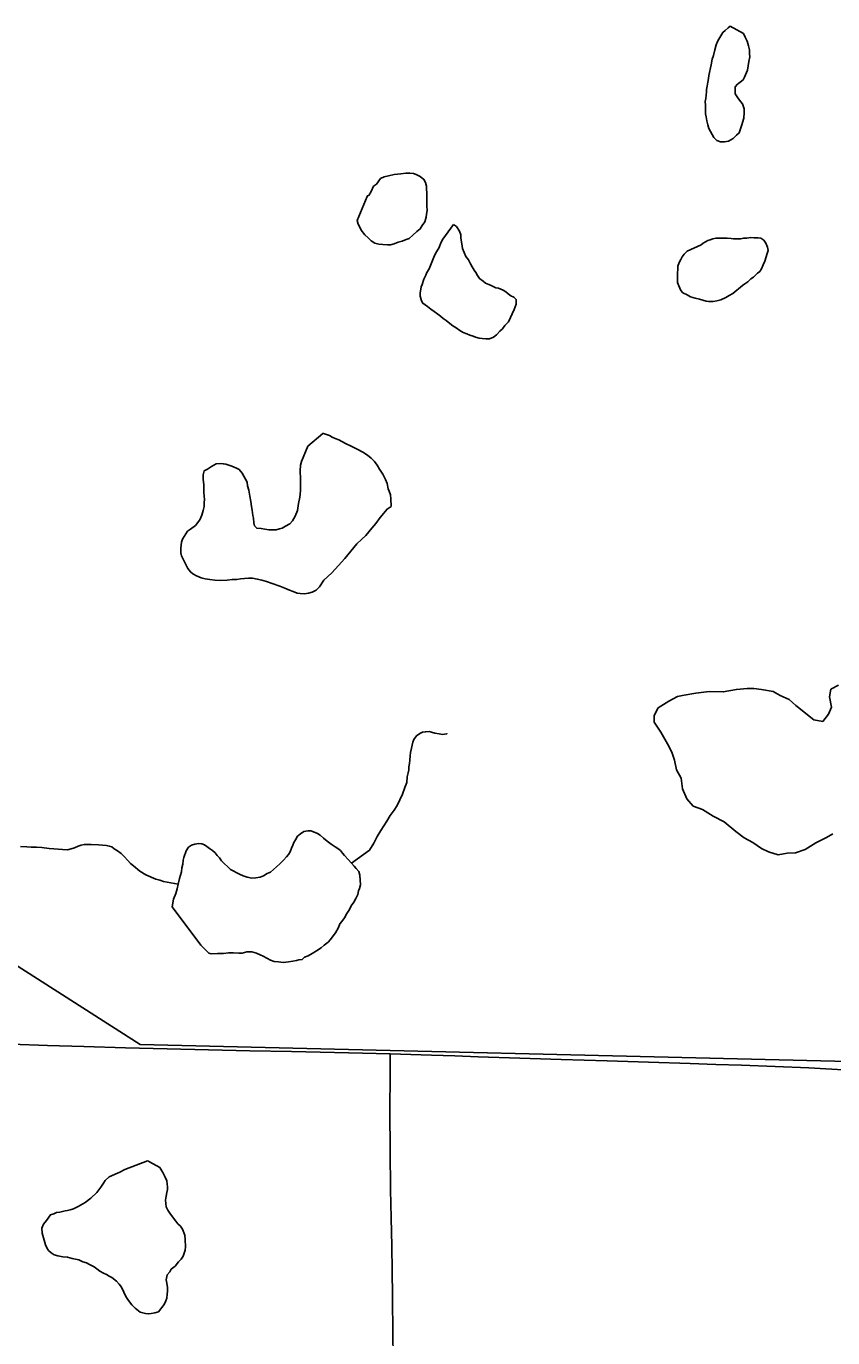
# Model space of a CAD drawing. Extents: x 103424 to 290657, y 38711 to 110967.
# Drawn here: x 146052 to 149253, y 44275 to 49477 of the extents above; entities that cross this region are included whole.
import ezdxf

# ---------------------------------------------------------------- set-up
doc = ezdxf.new("R2010")
doc.units = 0
for name, color, linetype in [('GM_X_Minor_Lake', 7, 'Continuous'), ('GM_X_Minor_River', 7, 'Continuous'), ('GM_X_Rail_Line', 7, 'Continuous'), ('GM_X_Township_Road', 7, 'Continuous')]:
    doc.layers.add(name, color=color, linetype=linetype)

msp = doc.modelspace()

# ---------------------------------------------------------------- linework, layer by layer
at = {"layer": 'GM_X_Minor_Lake'}
for points in [[(148846.2, 49476.9), (148838.3, 49470.7), (148826.3, 49460.3), (148816.4, 49452.1), (148804.7, 49431.6), (148796.9, 49419.3), (148791.2, 49403.1), (148785.6, 49382.7), (148780, 49360.4), (148774.2, 49346.2), (148770.7, 49323.9), (148761.5, 49281.3), (148759.7, 49269.1), (148758, 49255), (148754.3, 49238.7), (148752.5, 49226.6), (148752.7, 49216.5), (148749.3, 49190.2), (148747.5, 49178), (148747.8, 49163.9), (148748.1, 49149.8), (148748.3, 49139.7), (148748.5, 49129.6), (148750.8, 49117.5), (148753.2, 49101.4), (148757.6, 49085.4), (148761.9, 49071.3), (148768.2, 49059.4), (148774.5, 49047.4), (148780.9, 49035.4), (148793.2, 49023.6)], [(148846.2, 49476.9), (148838.3, 49470.7), (148826.3, 49460.3), (148816.4, 49452.1), (148804.7, 49431.6), (148796.9, 49419.3), (148791.2, 49403.1), (148785.6, 49382.7), (148780, 49360.4), (148774.2, 49346.2), (148770.7, 49323.9), (148761.5, 49281.3), (148759.7, 49269.1), (148758, 49255), (148754.3, 49238.7), (148752.5, 49226.6), (148752.7, 49216.5), (148749.3, 49190.2), (148747.5, 49178), (148747.8, 49163.9), (148748.1, 49149.8), (148748.3, 49139.7), (148748.5, 49129.6), (148750.8, 49117.5), (148753.2, 49101.4), (148757.6, 49085.4), (148761.9, 49071.3), (148768.2, 49059.4), (148774.5, 49047.4), (148780.9, 49035.4), (148793.2, 49023.6), (148807.5, 49017.8), (148823.7, 49018.2), (148839.8, 49020.5), (148857.8, 49031), (148871.6, 49045.5), (148881.5, 49053.8), (148891, 49082.2), (148900.5, 49112.7), (148902, 49134.9), (148901.7, 49149.1), (148895.2, 49169.1), (148886.9, 49179), (148876.5, 49192.9), (148866.1, 49208.9), (148865.8, 49223), (148865.5, 49237.1), (148875.4, 49247.4), (148885.3, 49255.7), (148897.2, 49264), (148903.1, 49274.3), (148914.6, 49302.8), (148919.9, 49337.2), (148923.6, 49355.5), (148923.3, 49367.6), (148923, 49383.7), (148918.6, 49399.8), (148914.2, 49417.8), (148905.7, 49433.8), (148899.4, 49447.8), (148846.2, 49476.9)], [(148793.2, 49023.6), (148807.5, 49017.8), (148823.7, 49018.2), (148839.8, 49020.5), (148857.8, 49031), (148871.6, 49045.5), (148881.5, 49053.8), (148891, 49082.2), (148900.5, 49112.7), (148902, 49134.9), (148901.7, 49149.1), (148895.2, 49169.1), (148886.9, 49179), (148876.5, 49192.9), (148866.1, 49208.9), (148865.8, 49223), (148865.5, 49237.1), (148875.4, 49247.4), (148885.3, 49255.7), (148897.2, 49264), (148903.1, 49274.3), (148914.6, 49302.8), (148919.9, 49337.2), (148923.6, 49355.5), (148923.3, 49367.6), (148923, 49383.7), (148918.6, 49399.8), (148914.2, 49417.8), (148905.7, 49433.8), (148899.4, 49447.8), (148846.2, 49476.9)], [(147405.5, 48801.6), (147365.1, 48705.8), (147369.4, 48691.8), (147375.8, 48679.8), (147382.1, 48667.8), (147396.6, 48650), (147409, 48638.1), (147421.4, 48626.3), (147435.7, 48616.5), (147452, 48612.8), (147468.2, 48611.2), (147486.4, 48609.5), (147498.5, 48609.8), (147512.6, 48614.1), (147528.6, 48620.5), (147544.7, 48624.9), (147560.7, 48631.3), (147572.7, 48635.6), (147586.6, 48648.1), (147602.5, 48662.5), (147616.4, 48672.9), (147624.2, 48687.2), (147634, 48701.6), (147639.7, 48719.9), (147641.4, 48732), (147643.1, 48746.2), (147642.7, 48764.4), (147641.6, 48816.8), (147641.3, 48830.9), (147641.1, 48843), (147636.7, 48857.1), (147630.4, 48869.1), (147616, 48880.9), (147599.7, 48888.6), (147589.5, 48892.4), (147575.3, 48894.1), (147559.1, 48893.8), (147539, 48891.3), (147512.8, 48888.7), (147490.6, 48884.2), (147472.5, 48879.8), (147458.5, 48873.4), (147442.8, 48850.9), (147430.9, 48842.5), (147421.2, 48822.1), (147411.5, 48805.8), (147405.4, 48803.6), (147405.5, 48801.6)], [(147639.7, 48719.9), (147641.4, 48732), (147643.1, 48746.2), (147642.7, 48764.4), (147641.6, 48816.8), (147641.3, 48830.9), (147641.1, 48843), (147636.7, 48857.1), (147630.4, 48869.1), (147616, 48880.9), (147599.7, 48888.6), (147589.5, 48892.4), (147575.3, 48894.1), (147559.1, 48893.8), (147539, 48891.3), (147512.8, 48888.7), (147490.6, 48884.2), (147472.5, 48879.8), (147458.5, 48873.4), (147442.8, 48850.9), (147430.9, 48842.5), (147421.2, 48822.1), (147411.5, 48805.8), (147405.4, 48803.6), (147405.5, 48801.6)], [(147405.5, 48801.6), (147365.1, 48705.8), (147369.4, 48691.8), (147375.8, 48679.8), (147382.1, 48667.8), (147396.6, 48650), (147409, 48638.1), (147421.4, 48626.3), (147435.7, 48616.5), (147452, 48612.8), (147468.2, 48611.2), (147486.4, 48609.5), (147498.5, 48609.8), (147512.6, 48614.1), (147528.6, 48620.5), (147544.7, 48624.9), (147560.7, 48631.3), (147572.7, 48635.6), (147586.6, 48648.1), (147602.5, 48662.5), (147616.4, 48672.9), (147624.2, 48687.2), (147634, 48701.6), (147639.7, 48719.9)], [(147747.4, 48689.9), (147706.2, 48632.5), (147698.4, 48618.2), (147690.7, 48599.9), (147681, 48581.5), (147673.2, 48567.2), (147652.1, 48514.2), (147642.3, 48499.9), (147638.5, 48489.7), (147630.8, 48473.4), (147623.1, 48453), (147619.3, 48442.9), (147615.8, 48418.6), (147616, 48406.5), (147620.5, 48388.4), (147626.8, 48378.4), (147645.2, 48364.7), (147657.6, 48354.9), (147671.9, 48345.1), (147686.3, 48335.3), (147696.6, 48327.5), (147706.9, 48317.6), (147719.2, 48309.8), (147733.6, 48298), (147745.9, 48288.1), (147758.2, 48280.3), (147772.6, 48270.5), (147786.9, 48262.8), (147801.1, 48257), (147813.4, 48251.2), (147825.6, 48247.5), (147835.8, 48243.7), (147850, 48239.9), (147862.2, 48238.2), (147876.4, 48236.5), (147890.5, 48236.8), (147906.5, 48243.2)], [(147747.4, 48689.9), (147706.2, 48632.5), (147698.4, 48618.2), (147690.7, 48599.9), (147681, 48581.5), (147673.2, 48567.2), (147652.1, 48514.2), (147642.3, 48499.9), (147638.5, 48489.7), (147630.8, 48473.4), (147623.1, 48453), (147619.3, 48442.9), (147615.8, 48418.6), (147616, 48406.5), (147620.5, 48388.4), (147626.8, 48378.4), (147645.2, 48364.7), (147657.6, 48354.9), (147671.9, 48345.1), (147686.3, 48335.3), (147696.6, 48327.5), (147706.9, 48317.6), (147719.2, 48309.8), (147733.6, 48298), (147745.9, 48288.1), (147758.2, 48280.3), (147772.6, 48270.5), (147786.9, 48262.8), (147801.1, 48257), (147813.4, 48251.2), (147825.6, 48247.5), (147835.8, 48243.7), (147850, 48239.9), (147862.2, 48238.2), (147876.4, 48236.5), (147890.5, 48236.8), (147906.5, 48243.2), (147918.4, 48253.5), (147932.3, 48268), (147942.2, 48276.3), (147952, 48290.6), (147965.8, 48305), (147989, 48354), (147996.7, 48374.4), (147996.3, 48392.5), (147988, 48402.4), (147975.8, 48408.2), (147965.5, 48416.1), (147955.2, 48423.9), (147945, 48429.7), (147926.6, 48437.4), (147916.5, 48439.2), (147898.1, 48448.9), (147887.9, 48452.7), (147875.7, 48458.5), (147865.4, 48466.4), (147851, 48476.2), (147842.7, 48488.1), (147836.4, 48500.1), (147830.1, 48510), (147821.7, 48522), (147815.4, 48533.9), (147807, 48549.9), (147796.6, 48563.8), (147790.2, 48579.8), (147783.8, 48595.8), (147781.4, 48613.9), (147779.1, 48628), (147776.8, 48638.1), (147776.6, 48650.2), (147772.2, 48664.2), (147759.7, 48682.1), (147747.4, 48689.9)], [(147906.5, 48243.2), (147918.4, 48253.5), (147932.3, 48268), (147942.2, 48276.3), (147952, 48290.6), (147965.8, 48305), (147989, 48354), (147996.7, 48374.4), (147996.3, 48392.5), (147988, 48402.4), (147975.8, 48408.2), (147965.5, 48416.1), (147955.2, 48423.9), (147945, 48429.7), (147926.6, 48437.4), (147916.5, 48439.2), (147898.1, 48448.9), (147887.9, 48452.7), (147875.7, 48458.5), (147865.4, 48466.4), (147851, 48476.2), (147842.7, 48488.1), (147836.4, 48500.1), (147830.1, 48510), (147821.7, 48522), (147815.4, 48533.9), (147807, 48549.9), (147796.6, 48563.8), (147790.2, 48579.8), (147783.8, 48595.8), (147781.4, 48613.9), (147779.1, 48628), (147776.8, 48638.1), (147776.6, 48650.2), (147772.2, 48664.2), (147759.7, 48682.1), (147747.4, 48689.9)], [(148731.4, 48610.4), (148675.3, 48584.9), (148663.4, 48572.6), (148655.6, 48562.3), (148649.7, 48552.1), (148643.9, 48539.8), (148638.2, 48525.6), (148638.4, 48513.5), (148636.8, 48497.3), (148637.1, 48483.2), (148637.3, 48471.1), (148637.5, 48461), (148641.9, 48446.9), (148650.4, 48429), (148658.6, 48419), (148675, 48411.3), (148689.3, 48403.6), (148707.6, 48397.9), (148723.9, 48394.2), (148738.1, 48390.5), (148750.3, 48386.7), (148760.4, 48384.9), (148778.6, 48385.3), (148792.7, 48387.6), (148808.8, 48392), (148828.8, 48400.5), (148842.8, 48408.9), (148856.8, 48417.3), (148894.5, 48448.4), (148904.5, 48454.7), (148916.4, 48463), (148928.3, 48475.4), (148938.2, 48481.6), (148954.1, 48498.1), (148964, 48504.4), (148969.9, 48514.6), (148977.6, 48531), (148983.4, 48545.2), (148992.8, 48575.7), (148996.6, 48587.9), (148994.3, 48600), (148987.9, 48616), (148979.6, 48627.9), (148967.3, 48635.7), (148957.1, 48637.5), (148941, 48637.2), (148928.8, 48638.9), (148912.7, 48636.5), (148898.6, 48636.2), (148888.5, 48634), (148870.3, 48633.6), (148860.2, 48633.4), (148850.1, 48635.2), (148833.9, 48636.8), (148819.7, 48636.5), (148805.6, 48636.2), (148789.4, 48635.9), (148777.3, 48633.6), (148767.3, 48629.3), (148757.3, 48627.1), (148739.3, 48616.6), (148731.4, 48610.4)], [(148916.4, 48463), (148928.3, 48475.4), (148938.2, 48481.6), (148954.1, 48498.1), (148964, 48504.4), (148969.9, 48514.6), (148977.6, 48531), (148983.4, 48545.2), (148992.8, 48575.7), (148996.6, 48587.9), (148994.3, 48600), (148987.9, 48616), (148979.6, 48627.9), (148967.3, 48635.7), (148957.1, 48637.5), (148941, 48637.2), (148928.8, 48638.9), (148912.7, 48636.5), (148898.6, 48636.2), (148888.5, 48634), (148870.3, 48633.6), (148860.2, 48633.4), (148850.1, 48635.2), (148833.9, 48636.8), (148819.7, 48636.5), (148805.6, 48636.2), (148789.4, 48635.9), (148777.3, 48633.6), (148767.3, 48629.3), (148757.3, 48627.1), (148739.3, 48616.6), (148731.4, 48610.4)], [(148731.4, 48610.4), (148675.3, 48584.9), (148663.4, 48572.6), (148655.6, 48562.3), (148649.7, 48552.1), (148643.9, 48539.8), (148638.2, 48525.6), (148638.4, 48513.5), (148636.8, 48497.3), (148637.1, 48483.2), (148637.3, 48471.1), (148637.5, 48461), (148641.9, 48446.9), (148650.4, 48429), (148658.6, 48419), (148675, 48411.3), (148689.3, 48403.6), (148707.6, 48397.9), (148723.9, 48394.2), (148738.1, 48390.5), (148750.3, 48386.7), (148760.4, 48384.9), (148778.6, 48385.3), (148792.7, 48387.6), (148808.8, 48392), (148828.8, 48400.5), (148842.8, 48408.9), (148856.8, 48417.3), (148894.5, 48448.4), (148904.5, 48454.7), (148916.4, 48463)], [(147228.8, 47862.1), (147170, 47811.3), (147145, 47750.2), (147141.3, 47736), (147139.8, 47713.7), (147140.4, 47681.4), (147140.8, 47663.3), (147141.1, 47649.2), (147141.4, 47635), (147139.7, 47620.9), (147138, 47608.7), (147132.4, 47584.4), (147129, 47556), (147119.4, 47533.6), (147109.6, 47515.2), (147097.8, 47502.9), (147081.8, 47494.4), (147067.8, 47486.1), (147057.8, 47483.8), (147043.7, 47479.5), (147031.6, 47479.2), (147015.4, 47478.9), (146999.2, 47482.5), (146985, 47484.3), (146966.8, 47485.9), (146958.5, 47495.8), (146956.2, 47507.9), (146953.8, 47526), (146951.6, 47536), (146949.1, 47558.2), (146946.7, 47572.3), (146944.3, 47592.4), (146939.8, 47612.5), (146935.3, 47636.6), (146930.8, 47654.7), (146928.5, 47668.7), (146915.9, 47692.7), (146909.6, 47704.7), (146897.1, 47718.5), (146886.9, 47724.4), (146868.6, 47732.1), (146856.3, 47735.8), (146844.1, 47739.6), (146834, 47741.4), (146821.8, 47743.2), (146805.7, 47740.8), (146787.7, 47730.3), (146771.8, 47719.9), (146757.8, 47713.5), (146754.1, 47697.3), (146754.5, 47679.1), (146756.9, 47659), (146757.3, 47642.8), (146757.6, 47628.7), (146757.9, 47612.6), (146760.2, 47600.5), (146758.4, 47588.3), (146758.8, 47572.2), (146755.1, 47556), (146749.4, 47537.7), (146741.7, 47519.3), (146724, 47496.8), (146704.1, 47482.2), (146692.2, 47473.9), (146678.5, 47453.4), (146672.6, 47443.1), (146668.8, 47430.9), (146667.1, 47418.8), (146665.3, 47406.6), (146665.7, 47388.5), (146668, 47376.4), (146693.3, 47326.5), (146703.7, 47312.6), (146714, 47304.7), (146728.3, 47297), (146746.6, 47289.3), (146762.9, 47285.6), (146781.2, 47282), (146801.4, 47280.4), (146821.7, 47278.8), (146849.9, 47279.4), (146870.1, 47281.9), (146888.3, 47282.3), (146902.4, 47284.6), (146918.5, 47287), (146934.7, 47287.3), (146950.8, 47287.7), (146969.1, 47284.1), (146987.3, 47280.4), (147005.7, 47274.8), (147028.1, 47267.2), (147058.6, 47255.7), (147079, 47248.1), (147097.3, 47240.4), (147111.6, 47234.7), (147127.9, 47229), (147140.1, 47227.2), (147156.3, 47225.5), (147172.4, 47227.9), (147186.5, 47232.3)], [(147186.5, 47232.3), (147202.4, 47240.7), (147216.3, 47253.1), (147233.9, 47279.7), (147265.7, 47308.7), (147291.3, 47337.5), (147317, 47366.3), (147340.6, 47395.1), (147364.2, 47423.9), (147384, 47442.5), (147399.9, 47456.9), (147411.7, 47471.3), (147423.6, 47485.7), (147439.3, 47504.2), (147457, 47528.9), (147484.6, 47561.7), (147500.5, 47572.2), (147499.9, 47602.5), (147497.5, 47618.6), (147493.2, 47632.6), (147488.9, 47642.6), (147484.4, 47662.7), (147478, 47678.7), (147467.5, 47700.7), (147454.9, 47720.6), (147444.5, 47736.5), (147434, 47750.4), (147421.6, 47764.3), (147407.2, 47776.1), (147388.8, 47787.8), (147366.3, 47799.4), (147341.8, 47811), (147319.3, 47822.6), (147292.8, 47836.2), (147278.5, 47841.9), (147266.2, 47847.7), (147256, 47853.5), (147243.8, 47857.3), (147231.6, 47861.1), (147228.8, 47862.1)], [(149276.4, 46863.1), (149246.1, 46847), (149240.1, 46816.7), (149248.1, 46776.3), (149236, 46748.1), (149213.9, 46719.8), (149177.6, 46725.8), (149107, 46782.2), (149080.8, 46806.4), (149044.5, 46822.5), (149016.3, 46838.6), (148970, 46846.6), (148939.7, 46850.6), (148913.5, 46850.6), (148871.2, 46846.5), (148818.8, 46836.4), (148762.3, 46838.3), (148709.9, 46832.2), (148663.6, 46824.1), (148637.3, 46818), (148603.1, 46799.8), (148560.8, 46773.5), (148544.6, 46743.2), (148544.6, 46717), (148570.8, 46676.7), (148597, 46630.3), (148615.2, 46598), (148625.2, 46565.7), (148633.3, 46527.4), (148651.4, 46495.1), (148657.5, 46452.8), (148673.6, 46412.4), (148699.8, 46384.2), (148736.1, 46370.1), (148778.4, 46343.9), (148822.7, 46321.8), (148869.1, 46283.5), (148901.3, 46257.3), (148935.6, 46239.2), (148969.9, 46215), (148998.1, 46202.9), (149036.4, 46190.9), (149072.7, 46197), (149104.9, 46199), (149143.2, 46211.2), (149185.6, 46237.5), (149227.9, 46259.7), (149254.1, 46273.9)], [(147035.9, 45767.3), (147054.1, 45765.7), (147072.3, 45764.1), (147092.5, 45766.5), (147110.6, 45769), (147124.7, 45771.3), (147134.8, 45773.5), (147146.9, 45775.8), (147156.8, 45784.1), (147170.8, 45790.5), (147186.8, 45798.9), (147204.8, 45809.4), (147222.7, 45821.9), (147234.6, 45832.2), (147250.5, 45844.7), (147260.4, 45855), (147270.2, 45869.3), (147280, 45881.7), (147291.7, 45902.1), (147297.5, 45916.4), (147305.3, 45926.6), (147315.1, 45941), (147324.9, 45957.3), (147334.6, 45973.7), (147342.4, 45988), (147352.2, 46002.3), (147360, 46016.7), (147367.7, 46033), (147371.5, 46047.2), (147375.3, 46057.4), (147379, 46071.6), (147376.2, 46109.9), (147371.8, 46123.9), (147361.5, 46135.8), (147353.2, 46145.7), (147342.8, 46157.6), (147330.4, 46171.5), (147315.9, 46187.3), (147307.6, 46197.2), (147299.3, 46207.1), (147289.1, 46215), (147278.8, 46222.8), (147262.4, 46232.6), (147246, 46244.3), (147231.6, 46256.1), (147219.2, 46268), (147208.9, 46275.8), (147198.7, 46279.6), (147182.4, 46285.3), (147170.3, 46285.1), (147154.2, 46282.7), (147140.2, 46274.3), (147128.3, 46264), (147120.6, 46249.7), (147114.7, 46239.4), (147110.9, 46229.3), (147105.1, 46217), (147099.3, 46202.8), (147093.5, 46192.5), (147085.6, 46182.3), (147073.8, 46169.9), (147059.9, 46155.5), (147046, 46143.1), (147034.1, 46132.7), (147022.2, 46122.4), (147008.2, 46116), (146994.3, 46107.6), (146980.2, 46101.3), (146964.1, 46098.9), (146948, 46098.5), (146929.7, 46102.2), (146913.4, 46107.9), (146899.1, 46113.6), (146862.3, 46133), (146852, 46142.9), (146837.6, 46156.7), (146827.3, 46166.6), (146818.9, 46178.5), (146810.6, 46188.4), (146802.3, 46198.3), (146792, 46208.2), (146779.7, 46216), (146769.5, 46223.9), (146759.2, 46229.7), (146749, 46233.5), (146736.9, 46235.3), (146720.8, 46232.9), (146708.7, 46228.6), (146696.8, 46220.3), (146687, 46205.9), (146677.4, 46179.5), (146675.6, 46169.3), (146674, 46153.1), (146670.2, 46138.9), (146668.5, 46122.7), (146661, 46096.3), (146655.4, 46074), (146651.8, 46055.8), (146646.1, 46037.5), (146636.5, 46015), (146631.1, 45984.6)], [(146631.1, 45984.6), (146745.5, 45831.7), (146755.8, 45821.8), (146776.5, 45800.1), (146786.6, 45798.3), (146810.9, 45798.8), (146835.1, 45799.3), (146855.3, 45801.8), (146875.5, 45802.2), (146895.7, 45800.6), (146909.9, 45800.9), (146928, 45805.4), (146938.1, 45805.6), (146948.2, 45805.8), (146966.5, 45800.1), (146980.7, 45794.4), (146993, 45788.6), (147007.3, 45780.8), (147021.6, 45773.1), (147035.9, 45767.3)], [(146533.4, 44977.1), (146443.2, 44942.8), (146423.2, 44932.3), (146405.2, 44923.9), (146391.2, 44917.5), (146381.1, 44913.2), (146365.3, 44898.8), (146359.4, 44888.5), (146347.7, 44872.1), (146331.9, 44851.6), (146308.2, 44828.9), (146286.3, 44812.2), (146258.4, 44795.5), (146240.3, 44787), (146226.3, 44782.7), (146216.2, 44780.4), (146206.2, 44778.2), (146186.1, 44773.7), (146172, 44771.4), (146162, 44767.1), (146147.9, 44762.8), (146132.2, 44740.3), (146120.4, 44725.9), (146114.7, 44709.6), (146115.1, 44689.4), (146126, 44653.3), (146128.2, 44643.3), (146134.6, 44631.3), (146140.8, 44621.3), (146151.1, 44611.5), (146163.4, 44603.6), (146177.7, 44599.9), (146197.9, 44596.3), (146216.2, 44594.7), (146234.5, 44589), (146260.9, 44583.6), (146277.2, 44575.8), (146291.4, 44572.1), (146303.7, 44566.3), (146322.1, 44556.6), (146332.3, 44548.8), (146344.7, 44538.9), (146359, 44531.2), (146371.2, 44525.4), (146381.5, 44519.6), (146391.7, 44513.7), (146410.2, 44500), (146420.6, 44488.1), (146430.9, 44476.2), (146439.4, 44456.2), (146447.9, 44438.2), (146458.3, 44422.3), (146470.8, 44406.4), (146485.2, 44392.6), (146503.8, 44376.9), (146526.1, 44371.3), (146536.3, 44369.5), (146548.3, 44371.8), (146562.4, 44374.1), (146576.5, 44378.4), (146600.1, 44407.2), (146605.9, 44421.5), (146609.7, 44431.6), (146611.4, 44447.8), (146613.2, 44460), (146612.8, 44474.1), (146610.4, 44492.2), (146608.2, 44504.3), (146611.8, 44524.6), (146621.6, 44536.9), (146627.5, 44547.1), (146643.4, 44559.6), (146657.2, 44576), (146667, 44586.3), (146674.9, 44598.6), (146678.6, 44610.8), (146682.4, 44623), (146684.2, 44635.2), (146683.5, 44665.4), (146681.2, 44681.5), (146672.6, 44705.6), (146664.2, 44717.5), (146653.9, 44727.4), (146645.6, 44737.3), (146624.8, 44765.1), (146614.4, 44781), (146608, 44795), (146605.7, 44807.1), (146605.4, 44821.2), (146607.1, 44837.4), (146610.8, 44851.6), (146612.6, 44863.8), (146612.4, 44873.9), (146612.2, 44883.9), (146609.9, 44898), (146603.5, 44912), (146595, 44930), (146582.5, 44949.9)], [(146582.5, 44949.9), (146541.5, 44973.3), (146537.5, 44975.2), (146533.4, 44977.1)]]:
    msp.add_lwpolyline(points, dxfattribs=at)
at = {"layer": 'GM_X_Minor_River'}
for points in [[(147342.8, 46157.6), (147414.5, 46209.6), (147432.1, 46236.3), (147445.7, 46262.8), (147459.3, 46287.3), (147471, 46305.7), (147482.8, 46324.2), (147496.4, 46346.7), (147512.2, 46367.2), (147523.9, 46385.6), (147535.5, 46408.1), (147545.2, 46430.5), (147554.7, 46457), (147562.3, 46477.3), (147563.9, 46499.6), (147567.6, 46515.8), (147571.4, 46528), (147571.1, 46540.1), (147572.9, 46552.2), (147574.6, 46566.4), (147576.3, 46582.6), (147578, 46596.8), (147581.7, 46613), (147583.4, 46625.1), (147587.2, 46637.3), (147591, 46647.5), (147600.8, 46661.9), (147614.8, 46672.3), (147624.8, 46676.5), (147636.9, 46678.8), (147651, 46679.1), (147661.1, 46677.3), (147673.3, 46673.5), (147691.6, 46669.9), (147703.8, 46668.1), (147719.9, 46670.5), (147721.9, 46670.6), (147719.9, 46670.5)], [(146029.7, 46223.9), (146054, 46222.4), (146072.3, 46220.8), (146092.4, 46221.2), (146114.7, 46219.7), (146143.1, 46216.3), (146161.3, 46214.7), (146179.5, 46213), (146195.7, 46211.4), (146216, 46209.8), (146230, 46214.1), (146244.1, 46218.5), (146258.1, 46224.8), (146270.1, 46229.2)], [(146270.1, 46229.2), (146282.2, 46231.4), (146310.5, 46232), (146338.8, 46230.6), (146355, 46229), (146371.2, 46227.3), (146381.4, 46225.5), (146391.6, 46221.7), (146401.8, 46213.8), (146414.1, 46206), (146428.5, 46196.2), (146440.9, 46184.4), (146455.3, 46168.6), (146465.7, 46156.7), (146478, 46146.9), (146502.8, 46125.2), (146527.3, 46111.6), (146566.1, 46094.3), (146582.3, 46090.6), (146596.6, 46084.8), (146655.4, 46074)]]:
    msp.add_lwpolyline(points, dxfattribs=at)
at = {"layer": 'GM_X_Rail_Line'}
msp.add_lwpolyline([(103423.7, 43097.6), (108679.4, 43247.4), (116958, 43465.4), (121815.2, 43564.4), (126929.9, 43718), (126994.3, 43782.4), (126944.8, 46442.1), (126989.3, 46496.6), (133017.7, 46606.6), (136395.4, 46646.5), (144375.8, 46798.7), (146504.9, 45437.9), (151249.2, 45325.6)], dxfattribs=at)
at = {"layer": 'GM_X_Township_Road'}
for points in [[(149317.8, 45336.6), (149158.6, 45345.4), (149024.7, 45350.7), (148890.8, 45356.1), (148789.1, 45359.2), (148687.5, 45362.3), (148522.5, 45367.7), (148357.5, 45373.1), (148266.6, 45376.1), (148175.7, 45379.1), (148010.7, 45384.6), (147845.7, 45390), (147753.2, 45393), (147660.8, 45396.1), (147496.8, 45401.5), (147331.8, 45405), (147218.5, 45407.5), (147105.3, 45409.9), (146940.2, 45413.5), (146775.7, 45417), (146611.1, 45420.6), (146446.1, 45425.5), (146281.1, 45430.4), (146136.5, 45434.7), (145991.9, 45439)], [(147517.3, 44080.7), (147513.6, 44127.3), (147508.4, 44205.8), (147506.7, 44286), (147505.5, 44441.4), (147504.1, 44540), (147502.7, 44638.7), (147500.6, 44750.6), (147498.6, 44862.4), (147497.1, 45017.5), (147495.6, 45172.5), (147496.4, 45323.8), (147496.8, 45401.5)]]:
    msp.add_lwpolyline(points, dxfattribs=at)

doc.saveas('drawing.dxf')
